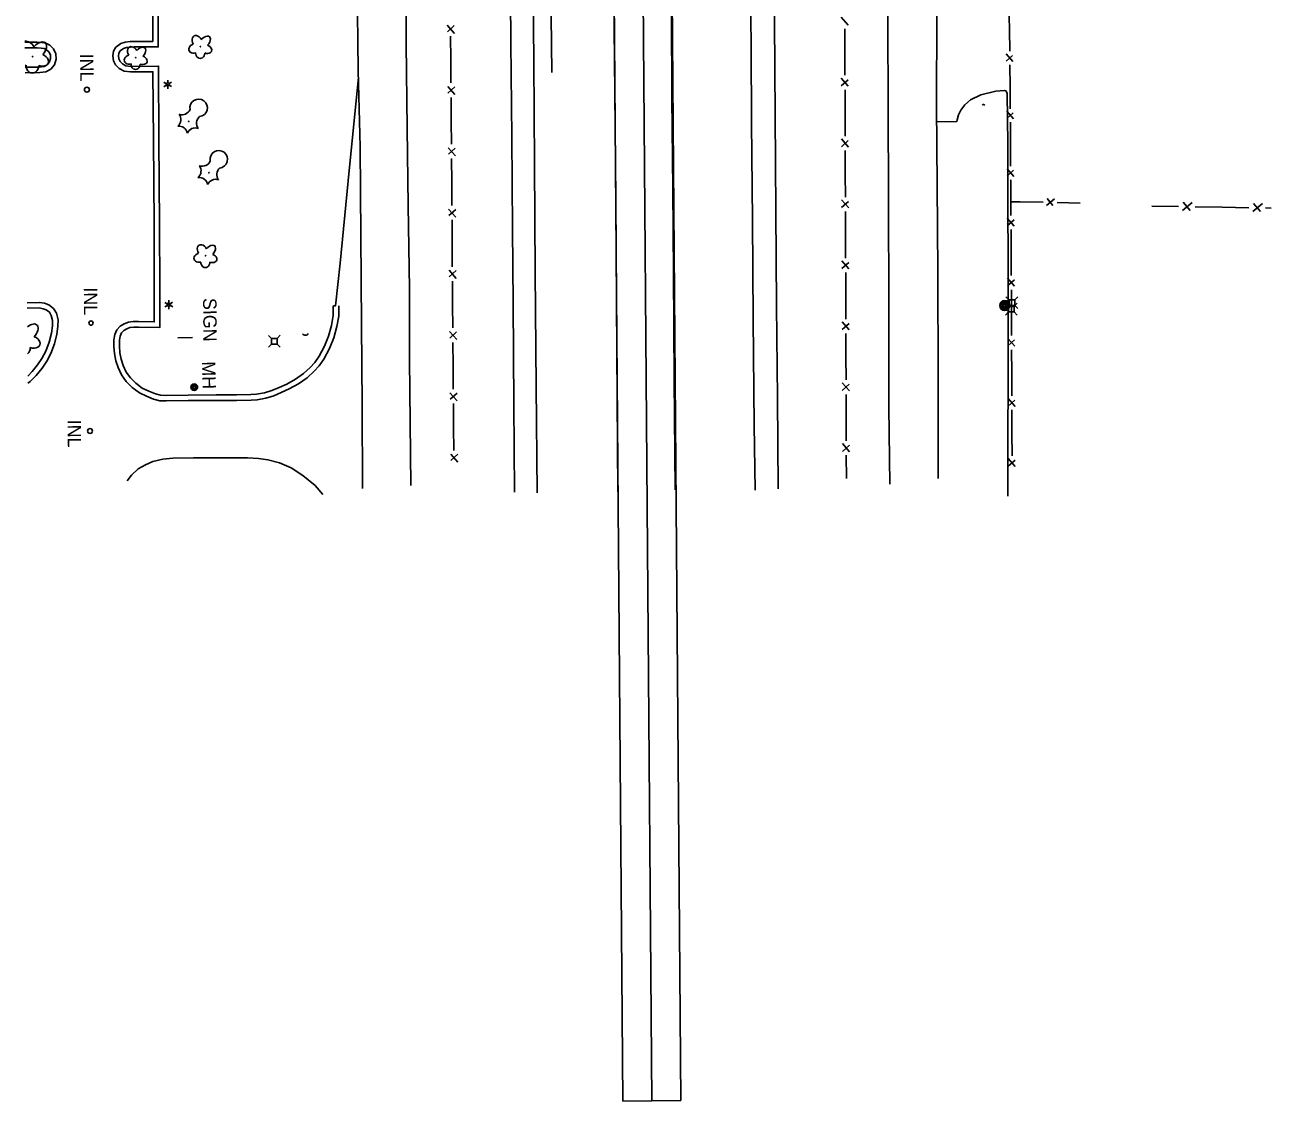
# Model space of a CAD drawing. Extents: x 588843 to 2552415, y 180129 to 269402.
# Drawn here: x 593755 to 594315, y 180269 to 180752 of the extents above; entities that cross this region are included whole.
import ezdxf

# ---------------------------------------------------------------- set-up
doc = ezdxf.new("R2010")
doc.units = 0
for name, color, linetype in [('Default', 7, 'Continuous'), ('E_DRN', 7, 'Continuous'), ('E_DRN_Text', 7, 'Continuous'), ('E_DWY', 7, 'Continuous'), ('E_FEN_P', 7, 'Continuous'), ('E_LAND_Vegetation', 7, 'Continuous'), ('E_LTG', 7, 'Continuous'), ('E_MISCPROP', 7, 'Continuous'), ('E_RDWY', 7, 'Continuous'), ('E_RDWY_Gravel', 7, 'Continuous'), ('E_SGN', 7, 'Continuous'), ('E_SGN_Text', 7, 'Continuous'), ('E_UTL_AG_Bold', 7, 'Continuous'), ('E_UTL_MH', 7, 'Continuous'), ('E_UTL_MH_Text', 7, 'Continuous'), ('E_WAL', 7, 'Continuous'), ('P_RDWY_PavtEdge', 7, 'Continuous'), ('P_TC_BarrierConc', 7, 'Continuous')]:
    doc.layers.add(name, color=color, linetype=linetype)

# ---------------------------------------------------------------- blocks, each defined once
blk = doc.blocks.new('CULV2')
at = {"layer": 'E_DRN'}
blk.add_arc((19.7, 14.8), 24.6, 216.8699, 323.1301, dxfattribs=at)
blk = doc.blocks.new('INLT_3')
at = {"layer": 'E_DRN_Text'}
blk.add_text('INL', height=12, dxfattribs=at).set_placement((-11, -6))
blk = doc.blocks.new('MHO')
at = {"layer": 'Default'}
for centre, radius in [((0.1, -0.1), 3), ((0.1, -0.1), 2.43), ((0.1, -0.1), 1.94), ((0, -0.2), 1.21)]:
    blk.add_circle(centre, radius, dxfattribs=at)
blk = doc.blocks.new('MHT')
at = {"layer": 'E_UTL_MH_Text'}
blk.add_text('MH', height=12, dxfattribs=at).set_placement((-9.8, -6))
blk = doc.blocks.new('PED')
at = {"layer": 'Default'}
for p, q in [((-2.5, 2.5), (-5.3, 5.3)), ((2.5, 2.5), (5.3, 5.3)), ((-2.5, -2.5), (-5.3, -5.3)), ((2.5, -2.5), (5.3, -5.3))]:
    blk.add_line(p, q, dxfattribs=at)
blk.add_lwpolyline([(-2.5, -2.5), (2.5, -2.5), (2.5, 2.5), (-2.5, 2.5)], close=True, dxfattribs=at)
blk = doc.blocks.new('SIGN')
at = {"layer": 'Default'}
blk.add_text('SIGN', height=12, dxfattribs=at).set_placement((-18.5, -6))
blk = doc.blocks.new('LPOL')
at = {"layer": 'Default'}
for p, q in [((-4, 0), (-1.5, 0)), ((-0.7, 1.3), (-2, 3.5)), ((0.7, 1.3), (2, 3.5)), ((1.5, 0), (4, 0)), ((-2, -3.5), (-0.7, -1.3)), ((2, -3.5), (0.7, -1.3))]:
    blk.add_line(p, q, dxfattribs=at)
for radius in [1.5, 1.5, 1.5, 0.125]:
    blk.add_circle((0, 0), radius, dxfattribs=at)
blk = doc.blocks.new('POLE')
at = {"layer": 'Default'}
for radius in [4.46, 3.35, 2.23, 1.12]:
    blk.add_circle((0, 0), radius, dxfattribs=at)
blk = doc.blocks.new('DTRE')
at = {"layer": 'Default'}
blk.add_circle((-0.2, 0), 0.183, dxfattribs=at)
for centre, major_axis, ratio in [((-5.9, 0.2), (4.93, -0.12), 0.832022), ((-1.9, 5.3), (1.36, -4.98), 0.782863), ((4.1, 2.7), (-5.27, -2.93), 0.691916), ((-2.5, -5.2), (1.8, 4.86), 0.716896), ((3.5, -3.7), (-5.01, 4.58), 0.560249)]:
    blk.add_ellipse(centre, major_axis=major_axis, ratio=ratio, start_param=1.570796, end_param=4.712389, dxfattribs=at)
blk = doc.blocks.new('CTRE')
at = {"layer": 'Default'}
blk.add_circle((0, 0), 0.223, dxfattribs=at)
for centre, start, end in [((-12, 9), 280.2067, 5.9716), ((-13.8, -5.9), 340.2113, 65.9762), ((1.8, 14.9), 220.2113, 305.9762), ((13.8, 5.9), 160.2113, 245.9762), ((-1.8, -14.9), 40.2113, 125.9762), ((12, -9), 185.9272, 100.2511)]:
    blk.add_arc(centre, 7.87, start, end, dxfattribs=at)

msp = doc.modelspace()

# ---------------------------------------------------------------- linework, layer by layer
at = {"layer": 'E_DRN'}
for centre, radius in [((593783.36, 180723.13), 1.11), ((593785.2, 180618.3), 0.958), ((593784.76, 180569.83), 1.1)]:
    msp.add_circle(centre, radius, dxfattribs=at)
at = {"layer": 'E_DWY'}
for points in [[(593813.57, 180633.49), (593813.49, 180662.87), (593813.22, 180700.46), (593813.03, 180731.17), (593802.98, 180731.09), (593800.07, 180731.47), (593797.84, 180732.65), (593796.26, 180734.28), (593795.24, 180736.1), (593794.94, 180738.32), (593795.31, 180740.37), (593796.36, 180742.18), (593798.59, 180743.87), (593800.58, 180744.5), (593802.72, 180744.7), (593804.49, 180744.8), (593812.91, 180744.81), (593812.87, 180770.28), (593812.69, 180798.25)], [(593816.07, 180633.5), (593815.99, 180662.88), (593815.72, 180700.48), (593815.52, 180733.69), (593803.13, 180733.59), (593800.84, 180733.89), (593799.36, 180734.68), (593798.29, 180735.78), (593797.66, 180736.91), (593797.47, 180738.27), (593797.7, 180739.5), (593798.27, 180740.49), (593799.76, 180741.61), (593801.09, 180742.03), (593802.91, 180742.21), (593804.56, 180742.3), (593815.42, 180742.31), (593815.37, 180770.29), (593815.19, 180798.26)], [(593755.62, 180730.72), (593762.13, 180730.78), (593764.9, 180731.16), (593767.07, 180732.36), (593768.85, 180734.31), (593769.55, 180736.79), (593769.45, 180739.19), (593768.38, 180741.51), (593766.67, 180743.08), (593764.93, 180743.94), (593763.07, 180744.28), (593761.07, 180744.41), (593755.5, 180744.38)], [(593755.6, 180733.22), (593761.95, 180733.28), (593764.1, 180733.57), (593765.49, 180734.34), (593766.6, 180735.56), (593767.04, 180737.08), (593766.97, 180738.59), (593766.32, 180740.01), (593765.24, 180740.99), (593764.13, 180741.54), (593762.76, 180741.8), (593760.99, 180741.91), (593755.52, 180741.88)], [(593894.15, 180626.04), (593895.09, 180626.11), (593897.09, 180645.26), (593900.72, 180682.15), (593905.36, 180728.68)], [(594197.09, 180540.55), (594197.24, 180618.62), (594197.07, 180698.61), (594196.85, 180721.55), (594196.23, 180722.58), (594195.47, 180722.78), (594191.72, 180722.39), (594184.96, 180720.84), (594180.35, 180718.56), (594177.84, 180716.38), (594175.96, 180713.93), (594174.91, 180711.85), (594174.3, 180709.51), (594174.16, 180708.81), (594165.14, 180708.68)], [(593896.55, 180626), (593896.48, 180621.46), (593895.68, 180616.7), (593894.24, 180611.67), (593892.34, 180606.89), (593889.78, 180602.12), (593887.66, 180599.05), (593885.5, 180596.64), (593882.3, 180593.69), (593878.36, 180590.96), (593874.22, 180588.7), (593870.68, 180587.09), (593867.38, 180585.67), (593863.76, 180584.51), (593859.79, 180583.9), (593857.1, 180583.75), (593850.56, 180583.58), (593841.5, 180583.57), (593828.87, 180583.5), (593818.99, 180583.33), (593816.06, 180583.38), (593813.33, 180584.09), (593810.06, 180585.41), (593806.93, 180587.01), (593803.71, 180589.36), (593801.05, 180592.14), (593798.91, 180595.02), (593797.33, 180598.32), (593796.34, 180601.39), (593795.68, 180604.63), (593795.44, 180607.76), (593795.42, 180610.81), (593795.84, 180613.15), (593796.77, 180615.28), (593798.35, 180616.94), (593800.13, 180618.02), (593802.05, 180618.71), (593804.19, 180618.97), (593806.51, 180619.03), (593813.6, 180618.85), (593813.57, 180633.49)], [(593894.05, 180626.04), (593893.99, 180621.68), (593893.24, 180617.25), (593891.88, 180612.48), (593890.07, 180607.95), (593887.65, 180603.43), (593885.69, 180600.6), (593883.72, 180598.4), (593880.73, 180595.65), (593877.05, 180593.09), (593873.1, 180590.94), (593869.67, 180589.38), (593866.5, 180588.01), (593863.19, 180586.95), (593859.53, 180586.39), (593857, 180586.25), (593850.52, 180586.08), (593841.49, 180586.07), (593828.84, 180586), (593818.99, 180585.83), (593816.4, 180585.87), (593814.11, 180586.46), (593811.1, 180587.69), (593808.24, 180589.14), (593805.36, 180591.25), (593802.96, 180593.75), (593801.06, 180596.31), (593799.66, 180599.25), (593798.76, 180602.02), (593798.16, 180604.98), (593797.94, 180607.86), (593797.92, 180610.6), (593798.25, 180612.42), (593798.89, 180613.88), (593799.93, 180614.98), (593801.21, 180615.75), (593802.63, 180616.26), (593804.37, 180616.47), (593806.52, 180616.53), (593816.1, 180616.29), (593816.07, 180633.5)], [(593756.79, 180591.29), (593757.79, 180592.04), (593760.62, 180594.81), (593763.18, 180598.03), (593765.3, 180601.14), (593767.1, 180604.61), (593768.77, 180609.04), (593769.84, 180613.26), (593770.34, 180616.82), (593770.42, 180619.77), (593769.69, 180622.74), (593768.33, 180624.87), (593766.25, 180626.42), (593764.37, 180627.19), (593762.06, 180627.6), (593756.49, 180627.43)], [(593756.76, 180594.53), (593758.76, 180596.49), (593761.16, 180599.51), (593763.15, 180602.42), (593764.82, 180605.63), (593766.38, 180609.79), (593767.38, 180613.74), (593767.84, 180617.03), (593767.91, 180619.5), (593767.36, 180621.74), (593766.47, 180623.14), (593765.01, 180624.22), (593763.67, 180624.77), (593761.88, 180625.09), (593756.51, 180624.93)], [(593889.27, 180541.39), (593885.86, 180545.3), (593880.4, 180549.8), (593875.08, 180553.3), (593869.9, 180555.61), (593864.65, 180556.92), (593860.49, 180557.45), (593855.52, 180557.77), (593847.56, 180557.83), (593831.18, 180557.79), (593821.99, 180557.69), (593817.48, 180557.22), (593812.99, 180556.08), (593809.72, 180554.7), (593806.35, 180552.8), (593803.36, 180550.03), (593801.37, 180547.49)]]:
    msp.add_lwpolyline(points, dxfattribs=at)
at = {"layer": 'E_FEN_P'}
for p, q in [((594125.34, 180752.07), (594122.16, 180755.7)), ((593945.21, 180752.03), (593948.43, 180748.39)), ((593948.4, 180751.88), (593945.3, 180749.11)), ((594199.35, 180735.79), (594196.33, 180739.19)), ((594196.36, 180735.92), (594199.26, 180738.53)), ((594125.4, 180724.71), (594122.23, 180728.34)), ((594122.23, 180724.87), (594125.33, 180727.61)), ((593945.44, 180724.52), (593948.65, 180720.89)), ((593948.62, 180724.38), (593945.53, 180721.6)), ((594199.59, 180709.99), (594196.57, 180713.4)), ((594196.6, 180710.13), (594199.51, 180712.73)), ((594125.48, 180697.35), (594122.3, 180700.98)), ((594122.31, 180697.5), (594125.4, 180700.25)), ((593945.66, 180697.02), (593948.88, 180693.38)), ((593948.85, 180696.88), (593945.75, 180694.1)), ((594199.78, 180684.19), (594196.77, 180687.6)), ((594196.79, 180684.33), (594199.7, 180686.93)), ((594125.59, 180669.99), (594122.41, 180673.61)), ((594122.42, 180670.14), (594125.51, 180672.89)), ((594214.47, 180671.07), (594218.12, 180674.12)), ((594214.69, 180674.19), (594217.34, 180671.08)), ((594275.63, 180668.89), (594279.88, 180672.48)), ((594275.88, 180672.54), (594278.98, 180668.91)), ((594307.18, 180668.4), (594311.44, 180671.99)), ((594307.43, 180672.05), (594310.53, 180668.43)), ((593945.87, 180669.51), (593949.08, 180665.88)), ((593949.06, 180669.37), (593945.96, 180666.59)), ((594199.98, 180661.85), (594196.83, 180665.42)), ((594196.85, 180662), (594199.9, 180664.71)), ((594125.7, 180642.63), (594122.52, 180646.25)), ((594122.53, 180642.78), (594125.63, 180645.53)), ((593946.06, 180642.01), (593949.28, 180638.37)), ((593949.25, 180641.86), (593946.15, 180639.09)), ((594200.1, 180634.86), (594196.96, 180638.43)), ((594196.98, 180635.01), (594200.02, 180637.72)), ((594125.81, 180615.27), (594122.63, 180618.9)), ((594122.64, 180615.42), (594125.74, 180618.17)), ((593946.26, 180614.5), (593949.47, 180610.87)), ((593949.44, 180614.36), (593946.34, 180611.58)), ((594200.22, 180607.87), (594197.08, 180611.44)), ((594197.09, 180608.02), (594200.14, 180610.73)), ((594125.9, 180587.91), (594122.72, 180591.53)), ((594122.73, 180588.06), (594125.82, 180590.81)), ((593946.47, 180586.99), (593949.7, 180583.37)), ((593949.66, 180586.86), (593946.57, 180584.07)), ((594200.33, 180580.87), (594197.19, 180584.45)), ((594197.2, 180581.03), (594200.25, 180583.74)), ((593946.78, 180559.49), (593950.01, 180555.87)), ((594125.98, 180560.55), (594122.8, 180564.17)), ((594122.82, 180560.7), (594125.91, 180563.45)), ((593949.97, 180559.36), (593946.88, 180556.57)), ((594200.44, 180553.88), (594197.3, 180557.46)), ((594197.31, 180554.03), (594200.36, 180556.75))]:
    msp.add_line(p, q, dxfattribs=at)
for points in [[(594197.82, 180750.21), (594197.76, 180755.9), (594197.77, 180760.06)], [(594123.9, 180740.01), (594123.88, 180750.46)], [(594197.92, 180740.36), (594197.82, 180750.21)], [(593946.72, 180747.15), (593946.81, 180736.65)], [(594123.93, 180729.56), (594123.9, 180740.01)], [(593946.81, 180736.65), (593946.89, 180726.15)], [(594198.09, 180724.41), (594197.99, 180734.26)], [(594123.97, 180712.65), (594123.94, 180723.1)], [(594198.17, 180714.56), (594198.12, 180722), (594198.09, 180724.41)], [(593946.95, 180719.65), (593947.03, 180709.15)], [(594124, 180702.2), (594123.99, 180704.43), (594123.97, 180712.65)], [(593947.03, 180709.15), (593947.12, 180698.64)], [(594198.29, 180698.61), (594198.22, 180708.46)], [(594124.07, 180685.29), (594124.02, 180695.74)], [(594198.36, 180688.76), (594198.29, 180698.61)], [(593947.17, 180692.14), (593947.26, 180681.64)], [(594124.11, 180674.84), (594124.07, 180685.29)], [(594198.48, 180672.82), (594198.41, 180682.67)], [(593947.26, 180681.64), (593947.26, 180681.37), (593947.33, 180671.14)], [(594198.51, 180666.64), (594198.48, 180672.82), (594202.61, 180672.74)], [(594202.61, 180672.74), (594212.91, 180672.54)], [(594219.29, 180672.42), (594229.59, 180672.22)], [(594124.18, 180657.93), (594124.13, 180668.38)], [(594261.75, 180670.79), (594273.8, 180670.6)], [(594281.26, 180670.49), (594293.31, 180670.3)], [(594293.31, 180670.3), (594305.36, 180670.12)], [(594312.81, 180670), (594315.36, 180669.97)], [(593947.38, 180664.64), (593947.45, 180654.14)], [(594198.59, 180649.95), (594198.54, 180660.26)], [(594124.22, 180647.48), (594124.18, 180657.93)], [(593947.45, 180654.14), (593947.52, 180643.63)], [(594198.64, 180639.65), (594198.59, 180649.95)], [(594124.29, 180630.57), (594124.25, 180641.02)], [(593947.57, 180637.13), (593947.64, 180626.63)], [(594198.71, 180622.96), (594198.67, 180631.57), (594198.67, 180633.27)], [(593947.64, 180626.63), (593947.72, 180616.13)], [(594124.33, 180620.12), (594124.32, 180622.77), (594124.29, 180630.57)], [(594198.75, 180612.65), (594198.71, 180622.96)], [(594124.38, 180603.21), (594124.35, 180613.65)], [(593947.76, 180609.63), (593947.83, 180599.13)], [(594198.82, 180595.97), (594198.78, 180606.27)], [(593947.83, 180599.13), (593947.89, 180591.71), (593947.92, 180588.62)], [(594124.42, 180592.76), (594124.38, 180603.21)], [(594198.87, 180585.66), (594198.82, 180595.97)], [(593948, 180582.12), (593948.12, 180571.62)], [(594124.47, 180575.85), (594124.44, 180586.29)], [(594198.93, 180568.98), (594198.89, 180579.28)], [(593948.12, 180571.62), (593948.24, 180561.12)], [(594124.51, 180565.4), (594124.47, 180575.85)], [(594198.98, 180558.67), (594198.93, 180568.98)], [(594124.56, 180548.49), (594124.53, 180558.93)]]:
    msp.add_lwpolyline(points, dxfattribs=at)
at = {"layer": 'E_LAND_Vegetation'}
msp.add_circle((593758.94, 180737.99), 0.128, dxfattribs=at)
for centre, major_axis, ratio, start_param, end_param in [((593757, 180740.94), (2.08, -3.67), 0.691916, 1.570796, 2.930254), ((593761.51, 180740.62), (-3.18, -3.53), 0.560249, 1.570796, 4.712389), ((593762.62, 180736.4), (-3.41, 1.23), 0.716896, 1.570796, 4.712389), ((593755.22, 180736.78), (3.48, 0.98), 0.782863, 4.59937, 4.712389), ((593758.86, 180734.01), (0.06, 3.45), 0.832022, 1.570796, 4.712389), ((593757.69, 180613.96), (-3.18, -3.53), 0.560249, 1.570796, 4.455705), ((593758.79, 180609.74), (-3.41, 1.23), 0.716896, 1.570796, 4.712389), ((593755.04, 180607.35), (0.06, 3.45), 0.832022, 3.771037, 4.712389)]:
    msp.add_ellipse(centre, major_axis=major_axis, ratio=ratio, start_param=start_param, end_param=end_param, dxfattribs=at)
at = {"layer": 'E_RDWY'}
for points in [[(593907.17, 180543.98), (593906.94, 180581.8), (593906.68, 180617.44), (593906.38, 180657.53), (593906.05, 180697.51), (593905.29, 180731.59), (593904.83, 180770.62), (593904.54, 180810.93), (593904.31, 180853.03), (593904.12, 180892.61), (593903.81, 180930.07), (593903.6, 180961.11), (593903.25, 181000.18), (593903.04, 181036.62), (593902.61, 181082.22), (593902.42, 181117.68), (593901.99, 181149.13), (593901.88, 181174.73)], [(593923.73, 181174.95), (593924.05, 181141.24), (593924.35, 181091.92), (593924.71, 181053.29), (593924.99, 181012.18), (593925.48, 180972.85), (593925.93, 180935.38), (593926.35, 180896.28), (593926.53, 180858.01), (593926.57, 180820.08), (593926.78, 180784.07), (593926.85, 180743.7), (593927.25, 180705.65), (593927.75, 180671.1), (593928.23, 180633.7), (593928.33, 180601.97), (593928.89, 180545.4)], [(594047.68, 180543.4), (594047.18, 180592.8), (594046.88, 180640.75), (594046.52, 180678.52), (594046.15, 180719.3), (594046.02, 180757.28), (594045.76, 180793.7), (594045.43, 180833.59), (594045.01, 180879.13), (594044.54, 180923.49), (594044.25, 180961.97), (594043.86, 181011.13), (594043.56, 181057.11), (594043.16, 181109.33), (594042.87, 181145.95), (594042.68, 181172.17)], [(594078.41, 181173.47), (594078.74, 181118.11), (594079.08, 181071.71), (594079.43, 181027.17), (594079.91, 180977.72), (594080.22, 180934.51), (594080.53, 180889.55), (594080.99, 180837.25), (594081.35, 180783.74), (594081.71, 180742.23), (594081.92, 180708.16), (594082.37, 180664.62), (594082.69, 180619.96), (594083.16, 180572.45), (594083.63, 180543.34)], [(594016.95, 181169.03), (594017.4, 181108.37), (594017.76, 181064.3), (594018.06, 181018.76), (594018.42, 180975.19), (594018.74, 180936.8), (594018.97, 180896.15), (594019.43, 180852.87), (594019.84, 180808.54), (594020.11, 180765.32), (594020.56, 180721.75), (594021.01, 180674.24), (594021.29, 180627.41), (594021.63, 180584.34), (594021.9, 180542.52)], [(594144.02, 180545.99), (594143.62, 180580.52), (594143.57, 180623.35), (594143.45, 180676.71), (594143.38, 180713.01), (594143.22, 180755.9), (594143.22, 180800.38), (594143.23, 180838.91), (594142.97, 180881.68), (594143.02, 180925.45), (594142.92, 180962.87), (594142.96, 181005.64), (594143, 181050.23), (594142.93, 181092.06), (594143.2, 181128.5), (594142.93, 181166.54)], [(594164.29, 181166.89), (594164.48, 181119.65), (594164.72, 181075.84), (594164.73, 181032.9), (594164.76, 180988.63), (594164.77, 180950.98), (594164.92, 180914.47), (594164.9, 180878.76), (594164.99, 180842.46), (594165.17, 180794.66), (594165.15, 180756.95), (594165.08, 180715.83), (594165.41, 180680.17), (594165.61, 180641.55), (594165.73, 180593.72), (594165.76, 180548.53)], [(593985.6, 180542.06), (593985.19, 180589.94), (593984.81, 180641.08), (593984.42, 180689.85), (593984.11, 180735.89), (593983.76, 180782.32), (593983.4, 180829.82), (593983.09, 180881.18), (593982.67, 180929.66), (593982.27, 180975.15), (593981.97, 181015.32)]]:
    msp.add_lwpolyline(points, dxfattribs=at)
at = {"layer": 'E_RDWY_Gravel'}
for points in [[(594089.11, 181175.04), (594089.27, 181135.65), (594089.67, 181089.05), (594090.06, 181043.34), (594090.37, 180999.83), (594090.56, 180960.7), (594090.98, 180918.78), (594091.27, 180876.27), (594091.41, 180839.44), (594091.83, 180796.11), (594092.21, 180753.95), (594092.59, 180711.59), (594092.9, 180668.64), (594093.22, 180625.98), (594093.62, 180584.7), (594093.96, 180543.81)], [(593975.39, 180542.38), (593975.09, 180581.82), (593974.82, 180627.24), (593974.56, 180660.66), (593974.2, 180701.9), (593973.87, 180744.15), (593973.52, 180784.68), (593973.27, 180818.19), (593973.12, 180856.37), (593972.76, 180892.41), (593972.4, 180933.54), (593972.11, 180972.31), (593971.79, 181011.12), (593971.57, 181044.83), (593971.22, 181081.43), (593970.98, 181121.11), (593970.56, 181168.65)]]:
    msp.add_lwpolyline(points, dxfattribs=at)
at = {"layer": 'E_SGN'}
msp.add_line((593824.2, 180611.68), (593830.79, 180611.78), dxfattribs=at)
at = {"layer": 'E_WAL'}
msp.add_lwpolyline([(593992.23, 180730.86), (593991.91, 180756.16), (593991.71, 180788.82), (593991.56, 180819.79), (593991.27, 180852.18), (593990.87, 180887.4), (593990.46, 180923.97), (593990.19, 180960.09), (593989.86, 181011.84), (593989.42, 181050.09), (593989.18, 181101.54), (593988.72, 181152.4), (593988.62, 181178.23)], dxfattribs=at)
at = {"layer": 'P_RDWY_PavtEdge'}
for p, q in [((594024.17, 180268.93), (594014.69, 181468.89)), ((594050.17, 180269.13), (594040.69, 181469.09)), ((594050.17, 180269.13), (594024.17, 180268.93))]:
    msp.add_line(p, q, dxfattribs=at)
at = {"layer": 'P_TC_BarrierConc'}
msp.add_line((594037.17, 180269.03), (594027.69, 181468.99), dxfattribs=at)

# ---------------------------------------------------------------- block references
at = {"layer": 'E_DRN'}
for p, xscale, yscale, rotation in [((594186.79, 180716.15), 0.03138259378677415, 0.03138259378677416, 179.12138185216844), ((593880.26, 180613.44), 0.06441579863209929, 0.06441579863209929, 3.1122949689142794)]:
    msp.add_blockref('CULV2', p, dxfattribs=dict(at, xscale=xscale, yscale=yscale, rotation=rotation))
at = {"layer": 'E_DRN_Text', "xscale": 0.49999999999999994, "yscale": 0.49999999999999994, "rotation": -89.5545646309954}
for p in [(593783.31, 180733.81), (593785, 180628.83), (593777.73, 180569.4)]:
    msp.add_blockref('INLT_3', p, dxfattribs=at)
at = {"layer": 'E_LAND_Vegetation', "xscale": 0.49999999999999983, "yscale": 0.4999999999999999, "rotation": 90.44543536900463}
for name, p in [('DTRE', (593834.32, 180742.57)), ('DTRE', (593805.3, 180737.6)), ('CTRE', (593829.09, 180708.88)), ('CTRE', (593838.15, 180685.8)), ('DTRE', (593836.64, 180648.64))]:
    msp.add_blockref(name, p, dxfattribs=at)
at = {"layer": 'E_LTG', "xscale": 0.49999999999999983, "yscale": 0.4999999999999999, "rotation": 90.44543536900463}
for p in [(593819.65, 180725.46), (593820.13, 180626.62)]:
    msp.add_blockref('LPOL', p, dxfattribs=at)
at = {"layer": 'E_MISCPROP', "xscale": 0.49999999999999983, "yscale": 0.4999999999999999, "rotation": 90.44543536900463}
msp.add_blockref('POLE', (594195.69, 180626.17), dxfattribs=at)
at = {"layer": 'E_SGN_Text', "xscale": 0.49999999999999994, "yscale": 0.49999999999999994, "rotation": -89.5545646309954}
msp.add_blockref('SIGN', (593838.62, 180620.34), dxfattribs=at)
at = {"layer": 'E_UTL_AG_Bold', "xscale": 0.49999999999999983, "yscale": 0.4999999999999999, "rotation": 90.44543536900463}
for p in [(594198.67, 180624.55), (594198.92, 180627.46), (593867.56, 180610.14)]:
    msp.add_blockref('PED', p, dxfattribs=at)
at = {"layer": 'E_UTL_MH', "xscale": 0.49999999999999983, "yscale": 0.49999999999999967, "rotation": 91.73503094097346}
msp.add_blockref('MHO', (593831.53, 180589.45), dxfattribs=at)
at = {"layer": 'E_UTL_MH_Text', "xscale": 0.4999999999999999, "yscale": 0.49999999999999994, "rotation": -88.26496905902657}
msp.add_blockref('MHT', (593838.11, 180596.23), dxfattribs=at)

doc.saveas('drawing.dxf')
